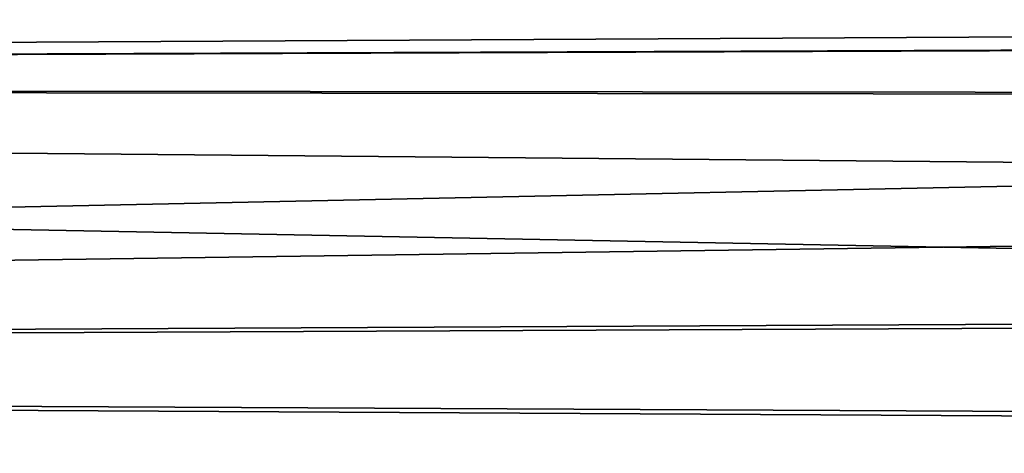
# Model space of a CAD drawing. Header units: millimetres. Extents: x -44.7 to 52.5, y -25.6 to 0.
# Tile 341 of 440: x 38.1 to 39.2, y -24.5 to -24. Entities that reach past the tile are written whole.
import ezdxf

# ---------------------------------------------------------------- set-up
doc = ezdxf.new("R2010")
doc.units = ezdxf.units.MM
doc.header["$LTSCALE"] = 65.185185
doc.layers.add('17', color=7, linetype='CONTINUOUS')
doc.layers.add('25', color=7, linetype='CONTINUOUS')

msp = doc.modelspace()

# ---------------------------------------------------------------- linework, layer by layer
at = {"layer": '17', "linetype": 'Continuous'}
for points in [[(29.622, -23.7031, -38.3739), (45, -23.9932, -38.0913), (44.4581, -24.0197, -38.0623), (29.622, -23.7031, -38.3739)], [(29.6237, -24.0756, -37.9989), (29.622, -23.7031, -38.3739), (44.4581, -24.0197, -38.0623), (29.6237, -24.0756, -37.9989)], [(43.9296, -24.0929, -37.9788), (29.6237, -24.0756, -37.9989), (44.4581, -24.0197, -38.0623), (43.9296, -24.0929, -37.9788)], [(29.6251, -24.39, -37.5798), (29.6237, -24.0756, -37.9989), (42.9542, -24.329, -37.6711), (29.6251, -24.39, -37.5798)], [(42.9542, -24.329, -37.6711), (29.6237, -24.0756, -37.9989), (43.4247, -24.201, -37.8459), (42.9542, -24.329, -37.6711)], [(43.4247, -24.201, -37.8459), (29.6237, -24.0756, -37.9989), (43.9296, -24.0929, -37.9788), (43.4247, -24.201, -37.8459)], [(42.5263, -24.4612, -37.4654), (29.6251, -24.39, -37.5798), (42.9542, -24.329, -37.6711), (42.5263, -24.4612, -37.4654)], [(29.6262, -24.6375, -37.1345), (29.6251, -24.39, -37.5798), (42.1407, -24.5864, -37.2389), (29.6262, -24.6375, -37.1345)], [(42.1407, -24.5864, -37.2389), (29.6251, -24.39, -37.5798), (42.5263, -24.4612, -37.4654), (42.1407, -24.5864, -37.2389)]]:
    msp.add_3dface(points, dxfattribs=at)
at = {"layer": '25', "linetype": 'Continuous'}
for points in [[(29.6237, -24.0756, 37.9989), (45, -23.9932, 38.0913), (29.622, -23.7031, 38.3739), (29.6237, -24.0756, 37.9989)], [(45, -23.9932, 38.0913), (29.6237, -24.0756, 37.9989), (44.4678, -24.0187, 38.0634), (45, -23.9932, 38.0913)], [(44.4678, -24.0187, 38.0634), (29.6237, -24.0756, 37.9989), (43.9462, -24.0899, 37.9823), (44.4678, -24.0187, 38.0634)], [(29.6237, -24.0756, 37.9989), (29.6251, -24.39, 37.5798), (43.9462, -24.0899, 37.9823), (29.6237, -24.0756, 37.9989)], [(43.9462, -24.0899, 37.9823), (29.6251, -24.39, 37.5798), (43.4453, -24.196, 37.8524), (43.9462, -24.0899, 37.9823)], [(43.4453, -24.196, 37.8524), (29.6251, -24.39, 37.5798), (42.9759, -24.3227, 37.6802), (43.4453, -24.196, 37.8524)], [(42.9759, -24.3227, 37.6802), (29.6251, -24.39, 37.5798), (42.5467, -24.4547, 37.4762), (42.9759, -24.3227, 37.6802)], [(29.6251, -24.39, 37.5798), (29.6262, -24.6375, 37.1345), (42.5467, -24.4547, 37.4762), (29.6251, -24.39, 37.5798)], [(42.5467, -24.4547, 37.4762), (29.6262, -24.6375, 37.1345), (42.1589, -24.5804, 37.2506), (42.5467, -24.4547, 37.4762)]]:
    msp.add_3dface(points, dxfattribs=at)

doc.saveas('drawing.dxf')
